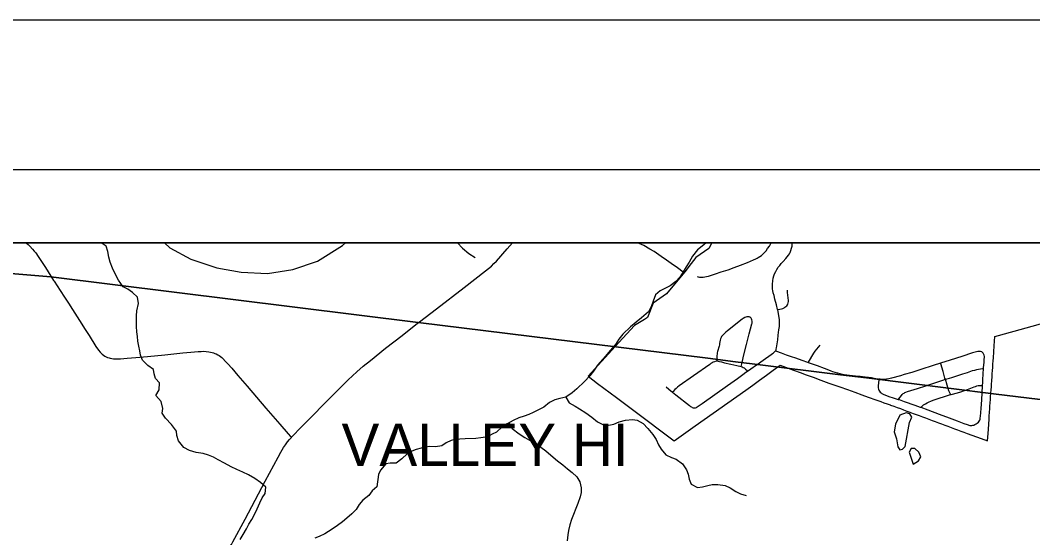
# Model space of a CAD drawing. Extents: x 0 to 1101, y 0 to 440.
# Drawn here: x 306.6 to 374.3, y 405.4 to 440 of the extents above; entities that cross this region are included whole.
import ezdxf

# ---------------------------------------------------------------- set-up
doc = ezdxf.new("R2010")
doc.units = 0
for name, color, linetype in [('GM_X_City_Street', 7, 'Continuous'), ('GM_X_Corporation', 7, 'Continuous'), ('GM_X_Corporation_Text', 7, 'Continuous'), ('GM_X_County_Road', 7, 'Continuous'), ('GM_X_Major_River', 7, 'Continuous'), ('GM_X_Minor_Lake', 7, 'Continuous'), ('GM_X_Minor_River', 7, 'Continuous'), ('GM_X_Rail_Line', 7, 'Continuous'), ('SH_Border', 7, 'Continuous'), ('SH_Cut_Line', 7, 'Continuous'), ('SH_Text', 7, 'Continuous')]:
    doc.layers.add(name, color=color, linetype=linetype)

msp = doc.modelspace()

# ---------------------------------------------------------------- linework, layer by layer
at = {"layer": 'GM_X_City_Street'}
for points in [[(351.864, 422.842), (351.943, 422.82), (352.025, 422.808), (352.15, 422.798), (352.279, 422.803), (352.39, 422.815), (352.493, 422.837), (352.619, 422.877), (352.885, 422.958), (353.102, 423.03), (353.484, 423.151), (353.933, 423.294), (354.34, 423.437), (354.769, 423.6), (355.245, 423.783), (355.632, 423.956), (355.8, 424.033), (355.876, 424.067), (355.945, 424.106), (356.064, 424.18), (356.173, 424.26), (356.277, 424.354), (356.375, 424.453), (356.479, 424.573), (356.586, 424.712), (356.705, 424.883), (356.805, 425.043), (356.838, 425.107)], [(354.578, 416.022), (354.92, 416.281), (355.134, 416.438), (355.241, 416.514), (355.457, 416.667), (355.845, 416.927), (355.873, 416.947), (356.284, 417.245), (356.813, 417.622), (356.909, 417.691), (356.969, 417.736), (357.048, 417.797), (357.092, 417.836), (357.125, 417.877), (357.131, 417.884), (357.15, 417.93), (357.164, 417.988), (357.178, 418.072), (357.263, 418.608), (357.294, 418.909), (357.34, 419.283), (357.368, 419.498), (357.383, 419.646), (357.383, 419.783), (357.372, 419.934), (357.349, 420.093), (357.257, 420.618), (357.254, 420.629), (357.175, 420.948), (357.077, 421.319), (357.016, 421.569), (356.963, 421.749), (356.931, 421.897), (356.914, 422.003), (356.901, 422.166), (356.906, 422.331), (356.926, 422.551), (356.963, 422.736), (357.004, 422.888), (357.054, 423.024), (357.127, 423.177), (357.202, 423.31), (357.294, 423.459), (357.394, 423.592), (357.499, 423.717), (357.615, 423.843), (357.813, 424.057), (357.894, 424.154), (357.978, 424.265), (358.037, 424.361), (358.089, 424.455), (358.141, 424.581), (358.187, 424.742), (358.215, 424.877), (358.233, 425.003), (358.241, 425.107)], [(357.254, 420.629), (357.296, 420.64), (357.51, 420.685), (357.601, 420.708), (357.685, 420.745), (357.743, 420.781), (357.806, 420.829), (357.864, 420.885), (357.906, 420.938), (357.939, 421), (357.962, 421.072), (357.976, 421.162), (357.976, 421.249), (357.963, 421.413), (357.943, 421.588), (357.924, 421.769), (357.905, 421.941)], [(354.81, 416.811), (354.814, 416.825), (354.86, 416.989), (354.879, 417.077), (354.994, 417.607), (355.162, 418.295), (355.346, 419.017), (355.53, 419.68), (355.539, 419.73), (355.547, 419.804), (355.545, 419.857), (355.534, 419.938), (355.508, 420.009), (355.487, 420.042), (355.452, 420.085), (355.397, 420.118), (355.347, 420.137), (355.291, 420.144), (355.243, 420.144), (355.188, 420.135), (355.129, 420.117), (355.058, 420.09), (354.955, 420.033), (354.879, 419.985), (354.794, 419.915), (354.542, 419.711), (353.903, 419.199), (353.792, 419.108), (353.677, 419.002), (353.566, 418.889), (353.507, 418.819), (353.466, 418.752), (353.431, 418.673), (353.409, 418.58), (353.392, 418.462), (353.372, 418.366), (353.354, 418.279), (353.333, 418.185), (353.235, 417.826), (353.214, 417.726), (353.197, 417.639), (353.188, 417.565), (353.182, 417.461), (353.18, 417.372), (353.193, 417.202), (353.275, 417.185), (353.364, 417.163), (353.504, 417.126), (353.707, 417.073), (354.129, 416.978), (354.533, 416.884), (354.81, 416.811), (354.874, 416.791), (354.944, 416.759), (355.011, 416.72), (355.06, 416.685), (355.11, 416.642), (355.213, 416.541), (355.241, 416.514)], [(359.3, 417.094), (359.313, 417.116), (359.682, 417.71), (359.726, 417.776), (359.776, 417.848), (359.87, 417.974), (359.98, 418.111), (360.095, 418.241)], [(357.125, 417.877), (357.172, 417.857), (357.49, 417.726), (357.829, 417.596), (358.159, 417.486), (358.445, 417.39), (358.879, 417.241), (359.241, 417.115), (359.3, 417.094), (359.895, 416.883), (360.378, 416.701), (360.445, 416.676), (360.82, 416.531), (360.935, 416.49), (361.083, 416.44), (361.265, 416.389), (361.406, 416.352), (361.574, 416.315), (361.705, 416.291), (362.066, 416.241), (362.459, 416.198), (362.777, 416.164), (363.12, 416.129), (363.34, 416.105), (363.527, 416.078)], [(363.527, 416.078), (363.709, 416.047), (363.815, 416.026), (363.948, 415.997), (364.033, 415.975), (363.992, 415.685), (363.98, 415.559), (363.982, 415.463), (363.989, 415.383), (364.006, 415.298), (364.031, 415.228), (364.072, 415.162), (364.115, 415.105), (364.171, 415.052), (364.231, 415.009), (364.312, 414.963), (364.694, 414.814), (364.995, 414.717), (365.326, 414.621), (365.388, 414.603), (365.718, 414.479), (366.432, 414.236), (366.801, 414.107), (366.838, 414.093), (367.306, 413.918), (368.073, 413.627), (368.721, 413.391), (369.26, 413.183), (369.704, 413.015), (369.94, 412.93), (370.004, 412.908), (370.048, 412.895), (370.109, 412.88), (370.17, 412.873), (370.242, 412.874), (370.314, 412.884), (370.388, 412.903), (370.453, 412.929), (370.545, 412.971), (370.616, 413.023), (370.686, 413.088), (370.734, 413.154), (370.775, 413.23), (370.799, 413.297), (370.815, 413.376), (370.831, 413.48), (370.883, 414.013), (370.915, 414.59), (370.961, 415.518), (370.963, 415.558), (370.976, 415.75), (370.981, 415.847), (370.991, 416.038), (371.001, 416.223), (371.009, 416.427), (371.018, 416.595), (371.025, 416.676), (371.033, 416.76), (371.066, 417.093), (371.079, 417.215), (371.084, 417.309), (371.09, 417.414), (371.087, 417.499), (371.075, 417.568), (371.057, 417.624), (371.032, 417.672), (371.005, 417.715), (370.962, 417.762), (370.908, 417.794), (370.827, 417.821), (370.731, 417.832), (370.647, 417.825), (370.562, 417.81), (370.479, 417.79), (370.288, 417.73), (369.578, 417.488), (368.805, 417.233), (368.16, 417.042), (367.662, 416.894), (366.828, 416.617), (366.229, 416.426), (365.722, 416.274), (365.465, 416.197), (364.878, 416.029), (364.701, 415.984), (364.53, 415.965), (364.345, 415.957), (364.221, 415.956), (364.118, 415.962), (364.033, 415.975)], [(353.193, 417.202), (353.13, 417.184), (353.018, 417.137), (352.945, 417.102), (352.881, 417.065), (352.792, 417.013), (352.711, 416.961), (351.619, 416.201), (350.663, 415.518), (350.559, 415.439), (350.465, 415.357), (350.384, 415.274), (350.253, 415.135), (350.227, 415.108), (350.45, 414.931), (351.352, 414.207), (351.425, 414.148), (351.482, 414.11), (351.543, 414.076), (351.593, 414.061), (351.642, 414.053), (351.704, 414.051), (351.753, 414.061), (351.817, 414.081), (351.874, 414.113), (351.938, 414.155), (352.202, 414.339), (353.908, 415.546), (354.578, 416.022)], [(365.326, 414.621), (365.357, 414.659), (365.533, 414.875), (365.595, 414.951), (365.624, 414.982), (365.66, 415.011), (365.71, 415.043), (365.771, 415.077), (365.836, 415.105), (365.934, 415.141), (366.618, 415.358), (367.159, 415.534), (367.834, 415.75), (368.309, 415.905), (368.479, 415.961), (368.762, 416.049), (368.901, 416.092), (369.642, 416.324), (369.961, 416.429), (370.18, 416.503), (370.292, 416.541), (370.441, 416.585), (370.573, 416.619), (370.698, 416.645), (370.821, 416.664), (370.962, 416.676), (371.025, 416.676)], [(368.828, 414.939), (368.82, 414.958), (368.72, 415.201), (368.6, 415.574), (368.479, 415.961), (368.45, 416.045), (368.326, 416.482), (368.172, 417.001), (368.16, 417.042)], [(349.787, 415.457), (349.983, 415.302), (350.227, 415.108)], [(366.838, 414.093), (366.847, 414.099), (367.022, 414.245), (367.149, 414.331), (367.264, 414.396), (367.395, 414.459), (367.509, 414.504), (367.665, 414.56), (368.828, 414.939), (368.858, 414.948), (369.282, 415.059), (369.504, 415.124), (369.747, 415.208), (369.957, 415.29), (370.409, 415.458), (370.497, 415.489), (370.587, 415.518), (370.675, 415.537), (370.773, 415.549), (370.936, 415.557), (370.963, 415.558)]]:
    msp.add_lwpolyline(points, dxfattribs=at)
at = {"layer": 'GM_X_Corporation'}
msp.add_lwpolyline([(380.072, 425.107), (352.848, 425.107), (352.643, 424.726), (351.786, 424.12), (351.313, 423.511), (351.131, 423.277), (349.824, 421.692), (349.816, 421.685), (348.917, 421.069), (348.553, 420.107), (348.334, 419.969), (347.679, 419.557), (346.386, 418.15), (344.572, 416.164), (345.206, 415.688), (346.472, 414.738), (347.627, 413.872), (350.33, 411.844), (351.745, 412.845), (355.134, 415.245), (355.591, 415.576), (356.049, 415.908), (356.506, 416.24), (356.964, 416.572), (357.422, 416.904), (357.782, 416.772), (358.316, 416.575), (358.823, 416.389), (359.089, 416.291), (359.627, 416.098), (360.149, 415.91), (360.69, 415.715), (361.405, 415.458), (361.919, 415.273), (362.413, 415.095), (362.882, 414.926), (363.322, 414.768), (363.833, 414.584), (364.15, 414.47), (364.369, 414.391), (364.589, 414.312), (364.78, 414.243), (364.807, 414.234), (365.027, 414.155), (365.246, 414.076), (365.465, 413.997), (365.685, 413.918), (365.895, 413.84), (366.106, 413.762), (366.314, 413.684), (366.526, 413.605), (366.731, 413.529), (366.943, 413.451), (367.152, 413.373), (367.365, 413.294), (367.583, 413.213), (367.797, 413.133), (368.013, 413.053), (368.221, 412.976), (368.439, 412.895), (368.649, 412.817), (368.858, 412.739), (369.081, 412.656), (369.293, 412.578), (369.504, 412.499), (369.722, 412.418), (369.933, 412.34), (370.87, 411.992), (371.3, 411.841), (371.334, 412.334), (371.376, 412.935), (371.403, 413.312), (371.418, 413.528), (371.433, 413.743), (371.436, 413.78), (371.448, 413.958), (371.463, 414.174), (371.478, 414.389), (371.493, 414.605), (371.508, 414.82), (371.524, 415.035), (371.539, 415.251), (371.554, 415.466), (371.569, 415.682), (371.578, 415.81), (371.584, 415.897), (371.599, 416.112), (371.614, 416.328), (371.629, 416.543), (371.644, 416.759), (371.659, 416.974), (371.674, 417.19), (371.689, 417.405), (371.745, 418.202), (371.79, 418.837), (372.025, 418.903), (373.883, 419.417), (379.09, 420.86)], dxfattribs=at)
at = {"layer": 'GM_X_County_Road'}
msp.add_lwpolyline([(449.654, 425.107), (280.696, 425.107), (301.916, 423.373), (308.613, 422.825), (333.2, 419.776), (352.581, 417.372), (354.441, 417.142), (355.547, 417.004), (355.914, 416.959), (361.466, 416.271), (363.193, 416.057), (371.701, 415.001), (382.368, 413.705), (382.881, 413.648), (386.208, 413.278), (413.827, 410.937), (414.077, 410.917), (414.592, 410.874), (416.196, 410.741), (448.107, 408.104), (448.606, 413.469)], close=True, dxfattribs=at)
for points in [[(306.979, 425.107), (307.112, 424.989), (307.22, 424.881), (307.403, 424.677), (307.509, 424.55), (307.615, 424.42), (307.774, 424.191), (307.988, 423.858), (308.254, 423.45), (308.809, 422.579), (308.823, 422.557)], [(333.299, 419.807), (334.432, 420.674), (336.269, 422.107), (337.711, 423.229), (337.911, 423.382), (338.101, 423.544), (338.27, 423.708), (338.445, 423.881), (339.157, 424.693), (339.51, 425.107)], [(448.107, 408.104), (416.196, 410.741), (414.592, 410.874), (414.077, 410.917), (413.827, 410.937), (386.208, 413.278), (382.881, 413.648), (382.368, 413.705), (371.701, 415.001), (363.193, 416.057), (361.466, 416.271), (355.914, 416.959), (355.547, 417.004), (354.441, 417.142), (352.581, 417.372), (333.2, 419.776), (308.613, 422.825), (301.916, 423.373)], [(308.823, 422.557), (308.836, 422.536), (309.247, 421.911), (309.537, 421.456), (309.792, 421.063), (310.076, 420.626), (310.691, 419.656), (310.877, 419.367), (311.185, 418.888), (311.641, 418.166), (311.809, 417.922), (311.924, 417.779), (311.993, 417.703), (312.052, 417.648), (312.134, 417.579), (312.226, 417.519), (312.316, 417.47), (312.413, 417.426), (312.517, 417.394), (312.598, 417.373), (312.713, 417.35), (312.812, 417.341), (313.013, 417.329), (313.289, 417.336), (313.731, 417.368), (314.305, 417.424), (315.083, 417.497), (316.252, 417.608), (317.457, 417.734), (317.996, 417.784), (318.472, 417.823), (318.672, 417.834), (318.854, 417.837), (319.009, 417.83), (319.192, 417.808), (319.298, 417.788), (319.405, 417.761), (319.513, 417.728), (319.601, 417.695), (319.689, 417.657), (319.788, 417.603), (319.874, 417.554), (319.966, 417.49), (320.054, 417.42), (320.132, 417.351), (320.316, 417.162), (320.463, 416.993), (320.722, 416.7), (321.134, 416.219), (321.751, 415.497), (323.017, 414.029), (323.943, 412.956), (324.511, 412.305), (324.657, 412.137), (324.714, 412.072)], [(324.714, 412.072), (324.743, 412.104), (325.394, 412.773), (327.632, 415.043), (328.513, 415.93), (328.804, 416.197), (329.09, 416.46), (329.528, 416.834), (330.002, 417.23), (331.024, 418.042), (332.125, 418.904), (333.055, 419.621), (333.299, 419.807)], [(320.202, 404.348), (320.439, 404.574), (320.524, 404.668), (320.608, 404.774), (320.699, 404.91), (320.807, 405.086), (321.613, 406.599), (322.97, 409.149), (323.831, 410.761), (324.018, 411.083), (324.199, 411.39), (324.324, 411.57), (324.465, 411.775), (324.593, 411.938), (324.714, 412.072)]]:
    msp.add_lwpolyline(points, dxfattribs=at)
at = {"layer": 'GM_X_Major_River'}
msp.add_lwpolyline([(352.479, 425.107), (352.214, 424.879), (351.892, 424.622), (351.557, 424.216), (351.324, 423.81), (351.138, 423.482), (350.94, 423.166), (350.708, 422.805), (350.431, 422.501), (350.052, 422.21), (349.708, 422.033), (349.388, 421.878), (349.089, 421.608), (348.924, 421.189), (348.817, 420.872), (348.607, 420.487), (348.136, 420.073), (347.79, 419.781), (347.4, 419.468), (346.904, 418.985), (346.638, 418.658), (346.395, 418.297), (346.037, 417.892), (345.736, 417.509), (345.205, 416.901), (344.938, 416.518), (344.684, 416.202), (344.326, 415.809), (343.819, 415.315), (343.497, 415.057), (343.072, 414.767), (342.685, 414.681), (342.342, 414.583), (341.988, 414.417), (341.608, 414.092), (340.899, 413.749), (340.612, 413.616), (340.292, 413.495), (339.927, 413.386), (339.55, 413.209), (339.149, 412.987), (338.828, 412.787), (338.448, 412.427), (338.162, 412.295), (337.829, 412.117), (337.396, 412.043), (337.066, 412.002), (336.338, 411.967), (335.985, 411.949), (335.701, 411.93), (335.405, 411.877), (335.084, 411.699), (334.774, 411.498), (334.353, 411.436), (333.978, 411.464), (333.681, 411.411), (333.396, 411.347), (333.077, 411.26), (332.78, 411.161), (332.459, 410.984), (332.114, 410.647), (331.723, 410.356), (331.325, 410.35), (331.04, 410.297), (330.671, 409.881), (330.542, 409.586), (330.428, 408.768), (330.118, 408.499), (329.897, 408.183), (329.507, 407.881), (329.241, 407.588), (329.055, 407.249), (328.755, 406.957), (328.433, 406.677), (328.146, 406.43), (327.801, 406.173), (327.445, 405.939), (326.964, 405.626), (326.575, 405.449), (326.277, 405.328)], dxfattribs=at)
at = {"layer": 'GM_X_Minor_Lake'}
for points in [[(366.073, 413.071), (366.226, 413.434), (366.103, 413.652), (365.843, 413.712), (365.42, 413.559), (365.151, 412.97), (365.052, 412.436), (365.205, 411.979), (365.3, 411.442), (365.423, 411.247), (365.605, 411.278), (365.778, 411.458)], [(365.778, 411.458), (366.073, 413.071)], [(366.319, 410.289), (366.686, 410.5), (366.826, 410.783), (366.706, 411.092), (366.436, 411.324), (366.197, 411.327), (366.046, 411.09)], [(366.046, 411.09), (366.319, 410.289)]]:
    msp.add_lwpolyline(points, dxfattribs=at)
at = {"layer": 'GM_X_Minor_River'}
for points in [[(321.285, 405.237), (321.483, 405.576), (321.716, 405.96), (321.879, 406.266), (322.065, 406.57), (322.264, 406.955), (322.427, 407.283), (322.603, 407.691), (322.767, 408.03), (322.964, 408.324), (323.004, 408.733), (322.644, 409.046), (322.261, 409.313), (321.844, 409.569), (321.46, 409.757), (321.064, 409.922), (320.68, 410.098), (320.251, 410.343), (319.823, 410.577), (319.495, 410.74), (319.167, 410.893), (318.805, 410.989), (318.34, 411.064), (317.909, 411.195), (317.526, 411.405), (317.168, 411.843), (317.059, 412.209), (317.04, 412.494), (316.705, 412.943), (316.29, 413.37), (316.079, 413.704), (316.117, 414.011), (316.009, 414.468), (315.651, 414.871), (315.872, 415.255), (315.901, 415.722), (315.632, 416.022), (315.545, 416.319), (315.493, 416.628), (315.11, 416.895), (314.751, 417.253), (314.619, 417.574), (314.577, 417.87), (314.513, 418.19), (314.438, 418.51), (314.419, 418.818), (314.378, 419.149), (314.349, 419.502), (314.342, 419.833), (314.347, 420.209), (314.374, 420.55), (314.483, 421.027), (314.409, 421.461), (314.095, 421.784), (313.78, 422.005), (313.463, 422.146), (313.14, 422.606), (312.94, 422.973), (312.753, 423.409), (312.599, 423.798), (312.501, 424.141), (312.438, 424.518), (312.318, 424.884), (311.98, 425.105), (311.957, 425.107)], [(335.832, 425.107), (335.834, 425.105), (336.17, 424.736), (336.597, 424.389), (337.003, 424.11)], [(350.925, 423.142), (350.557, 423.422), (350.129, 423.724), (349.825, 423.933), (349.453, 424.177), (348.992, 424.514), (348.698, 424.677), (348.292, 424.911), (347.999, 425.063), (347.928, 425.107)], [(343.072, 414.767), (343.295, 414.388), (343.701, 414.166), (343.994, 413.991), (344.411, 413.712), (344.817, 413.433), (345.21, 413.109), (345.594, 412.91), (345.958, 412.894), (346.288, 412.969), (346.643, 413.112), (347.076, 413.231), (347.532, 413.282), (347.85, 413.232), (348.245, 413.01), (348.57, 412.675), (348.894, 412.272), (349.128, 411.927), (349.282, 411.572), (349.449, 411.285), (349.762, 410.916), (350.146, 410.729), (350.463, 410.611), (350.88, 410.297), (351.159, 409.906), (351.257, 409.62), (351.332, 409.277), (351.475, 408.945), (351.893, 408.712), (352.235, 408.764), (352.577, 408.862), (352.873, 408.915), (353.26, 408.921), (353.737, 408.857), (354.076, 408.704), (354.459, 408.449), (354.764, 408.296), (355.149, 408.177)], [(339.256, 413.047), (339.497, 412.675), (339.958, 412.304), (340.33, 412.071), (340.657, 411.896), (341.052, 411.663), (341.413, 411.43), (341.75, 411.163), (342.076, 410.874), (342.526, 410.504), (342.875, 410.237), (343.201, 409.97), (343.504, 409.727), (343.808, 409.438), (344.019, 409.105), (344.104, 408.694), (344.1, 408.386), (344.051, 408.091), (343.874, 407.638), (343.756, 407.309), (343.591, 406.901), (343.462, 406.573), (343.343, 406.21), (343.27, 405.847), (343.22, 405.551), (343.169, 405.142)]]:
    msp.add_lwpolyline(points, dxfattribs=at)
at = {"layer": 'GM_X_Rail_Line'}
msp.add_lwpolyline([(316.22, 425.107), (316.587, 424.761), (317.995, 424.008), (319.726, 423.422), (321.347, 423.129), (323.116, 423.037), (324.806, 423.324), (326.472, 423.872), (328.147, 424.914), (328.347, 425.107)], dxfattribs=at)
at = {"layer": 'SH_Border'}
msp.add_lwpolyline([(30, 430), (670, 430), (670, 10), (30, 10)], close=True, dxfattribs=at)
at = {"layer": 'SH_Cut_Line'}
msp.add_lwpolyline([(0, 0), (680, 0), (680, 440), (0, 440)], close=True, dxfattribs=at)
msp.add_lwpolyline([(539, 425.107), (131, 425.107)], dxfattribs=at)
at = {"layer": 'SH_Text'}
msp.add_lwpolyline([(131, 425.107), (539, 425.107), (539, 17.107), (131, 17.107)], close=True, dxfattribs=at)

# ---------------------------------------------------------------- texts
at = {"layer": 'GM_X_Corporation_Text'}
msp.add_text('VALLEY HI', height=2.8409, rotation=0.00001, dxfattribs=at).set_placement((328.07, 410.157))

doc.saveas('drawing.dxf')
